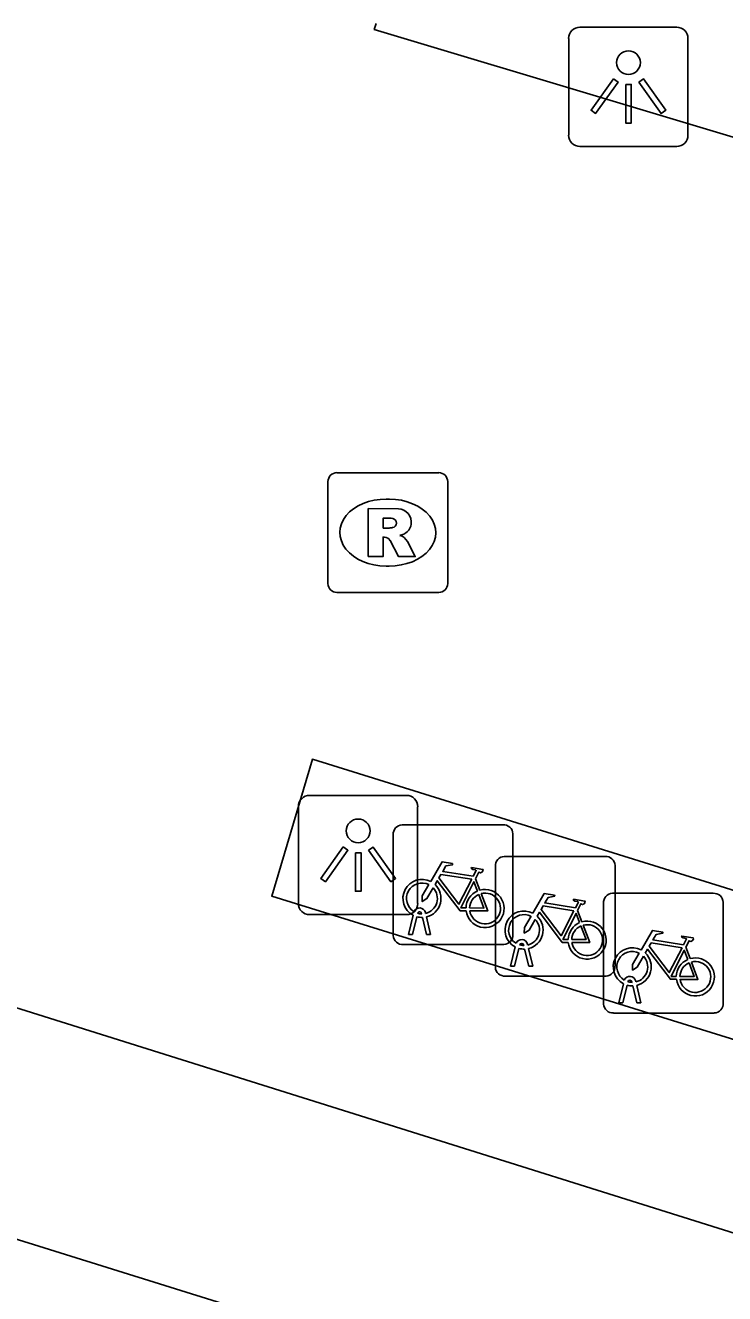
# Model space of a CAD drawing. Extents: x 160676 to 161153, y 383244 to 383713.
# Drawn here: x 161095.07 to 161100.91, y 383463.81 to 383474.4 of the extents above; entities that cross this region are included whole.
import ezdxf

# ---------------------------------------------------------------- set-up
doc = ezdxf.new("R2010")
doc.units = 0
for name, color, linetype in [('IMGEO_Fietsenrek', 7, 'Continuous'), ('IMGEO_Fietspad_gesloten', 7, 'Continuous'), ('IMGEO_Lichtpunt', 7, 'Continuous'), ('IMGEO_Rijbaan_lokaal_open', 7, 'Continuous'), ('IMGEO_Rioolput', 7, 'Continuous')]:
    doc.layers.add(name, color=color, linetype=linetype)

msp = doc.modelspace()

# ---------------------------------------------------------------- linework, layer by layer
at = {"layer": 'IMGEO_Fietsenrek'}
for p, q in [((161098.214, 383467.722), (161099.055, 383467.722)), ((161099.055, 383467.722), (161098.214, 383467.722)), ((161098.139, 383466.797), (161098.139, 383467.638)), ((161098.139, 383467.638), (161098.139, 383466.797)), ((161099.139, 383467.647), (161099.139, 383466.806)), ((161099.139, 383466.806), (161099.139, 383467.647)), ((161099.067, 383467.458), (161099.908, 383467.458)), ((161099.908, 383467.458), (161099.067, 383467.458)), ((161098.992, 383466.533), (161098.992, 383467.374)), ((161098.992, 383467.374), (161098.992, 383466.533)), ((161099.992, 383467.383), (161099.992, 383466.542)), ((161099.992, 383466.542), (161099.992, 383467.383)), ((161098.826, 383467.271), (161098.862, 383467.176)), ((161099.971, 383467.15), (161100.812, 383467.15)), ((161100.812, 383467.15), (161099.971, 383467.15)), ((161100.896, 383467.075), (161100.896, 383466.234)), ((161100.896, 383466.234), (161100.896, 383467.075)), ((161098.377, 383466.978), (161098.376, 383466.982)), ((161098.408, 383466.989), (161098.409, 383466.982)), ((161099.679, 383467.007), (161099.715, 383466.912)), ((161099.896, 383466.225), (161099.896, 383467.066)), ((161099.896, 383467.066), (161099.896, 383466.225)), ((161098.266, 383466.806), (161098.305, 383466.966)), ((161098.335, 383466.954), (161098.3, 383466.806)), ((161098.418, 383466.806), (161098.384, 383466.948)), ((161098.416, 383466.952), (161098.451, 383466.806)), ((161098.3, 383466.806), (161098.266, 383466.806)), ((161098.451, 383466.806), (161098.418, 383466.806)), ((161099.064, 383466.722), (161098.223, 383466.722)), ((161098.223, 383466.722), (161099.064, 383466.722)), ((161099.119, 383466.542), (161099.158, 383466.702)), ((161099.188, 383466.69), (161099.153, 383466.542)), ((161099.23, 383466.714), (161099.229, 383466.718)), ((161099.271, 383466.542), (161099.237, 383466.684)), ((161099.261, 383466.725), (161099.262, 383466.718)), ((161099.269, 383466.688), (161099.304, 383466.542)), ((161100.583, 383466.699), (161100.619, 383466.604)), ((161099.917, 383466.458), (161099.076, 383466.458)), ((161099.076, 383466.458), (161099.917, 383466.458)), ((161099.153, 383466.542), (161099.119, 383466.542)), ((161099.304, 383466.542), (161099.271, 383466.542)), ((161100.023, 383466.234), (161100.062, 383466.394)), ((161100.092, 383466.382), (161100.057, 383466.234)), ((161100.134, 383466.406), (161100.133, 383466.41)), ((161100.175, 383466.234), (161100.141, 383466.376)), ((161100.165, 383466.417), (161100.166, 383466.41)), ((161100.173, 383466.38), (161100.208, 383466.234)), ((161100.057, 383466.234), (161100.023, 383466.234)), ((161100.208, 383466.234), (161100.175, 383466.234)), ((161100.821, 383466.15), (161099.98, 383466.15)), ((161099.98, 383466.15), (161100.821, 383466.15))]:
    msp.add_line(p, q, dxfattribs=at)
for points in [[(161098.452, 383467.248), (161098.547, 383467.412), (161098.633, 383467.398), (161098.635, 383467.389), (161098.579, 383467.378), (161098.552, 383467.333), (161098.808, 383467.292)], [(161098.795, 383467.267), (161098.538, 383467.308), (161098.521, 383467.279), (161098.688, 383467.059), (161098.795, 383467.267)], [(161098.808, 383467.292), (161098.833, 383467.341), (161098.827, 383467.345), (161098.804, 383467.349), (161098.792, 383467.356), (161098.791, 383467.359), (161098.793, 383467.364), (161098.888, 383467.349), (161098.89, 383467.339), (161098.88, 383467.326), (161098.868, 383467.32), (161098.854, 383467.326), (161098.826, 383467.271)], [(161098.473, 383467.196), (161098.421, 383467.106), (161098.381, 383467.081), (161098.382, 383467.128), (161098.437, 383467.222)], [(161098.748, 383467.004), (161098.698, 383467.004), (161098.507, 383467.255), (161098.488, 383467.223)], [(161098.843, 383467.169), (161098.813, 383467.246), (161098.704, 383467.028), (161098.747, 383467.028)], [(161098.777, 383467.028), (161098.897, 383467.027), (161098.853, 383467.141)], [(161098.873, 383467.148), (161098.928, 383467.003), (161098.778, 383467.003)], [(161099.305, 383466.984), (161099.4, 383467.148), (161099.486, 383467.134), (161099.488, 383467.125), (161099.432, 383467.114), (161099.405, 383467.069), (161099.661, 383467.028)], [(161099.661, 383467.028), (161099.686, 383467.077), (161099.68, 383467.081), (161099.657, 383467.085), (161099.645, 383467.092), (161099.644, 383467.095), (161099.646, 383467.1), (161099.741, 383467.085), (161099.743, 383467.075), (161099.733, 383467.062), (161099.721, 383467.056), (161099.707, 383467.062), (161099.679, 383467.007)], [(161099.601, 383466.74), (161099.551, 383466.74), (161099.36, 383466.991), (161099.341, 383466.959)], [(161099.648, 383467.003), (161099.391, 383467.044), (161099.374, 383467.015), (161099.541, 383466.795), (161099.648, 383467.003)], [(161099.696, 383466.905), (161099.666, 383466.982), (161099.557, 383466.764), (161099.6, 383466.764)], [(161099.326, 383466.932), (161099.274, 383466.842), (161099.234, 383466.817), (161099.235, 383466.864), (161099.29, 383466.958)], [(161099.63, 383466.764), (161099.75, 383466.763), (161099.706, 383466.877)], [(161099.726, 383466.884), (161099.781, 383466.739), (161099.631, 383466.739)], [(161100.209, 383466.676), (161100.304, 383466.84), (161100.39, 383466.826), (161100.392, 383466.817), (161100.336, 383466.806), (161100.309, 383466.761), (161100.565, 383466.72)], [(161100.565, 383466.72), (161100.59, 383466.769), (161100.584, 383466.773), (161100.561, 383466.777), (161100.549, 383466.784), (161100.548, 383466.787), (161100.55, 383466.792), (161100.645, 383466.777), (161100.647, 383466.767), (161100.637, 383466.754), (161100.625, 383466.748), (161100.611, 383466.754), (161100.583, 383466.699)], [(161100.23, 383466.624), (161100.178, 383466.534), (161100.138, 383466.509), (161100.139, 383466.556), (161100.194, 383466.65)], [(161100.505, 383466.432), (161100.455, 383466.432), (161100.264, 383466.683), (161100.245, 383466.651)], [(161100.552, 383466.695), (161100.295, 383466.736), (161100.278, 383466.707), (161100.445, 383466.487), (161100.552, 383466.695)], [(161100.6, 383466.597), (161100.57, 383466.674), (161100.461, 383466.456), (161100.504, 383466.456)], [(161100.534, 383466.456), (161100.654, 383466.455), (161100.61, 383466.569)], [(161100.63, 383466.576), (161100.685, 383466.431), (161100.535, 383466.431)]]:
    msp.add_lwpolyline(points, dxfattribs=at)
for centre, radius, start, end in [((161098.217, 383467.644), 0.0779, 92.4484, 184.2845), ((161098.217, 383467.644), 0.0779, 92.4484, 184.2845), ((161099.061, 383467.644), 0.0779, 2.4484, 94.2845), ((161099.061, 383467.644), 0.0779, 2.4484, 94.2845), ((161099.07, 383467.38), 0.0779, 92.4484, 184.2845), ((161099.07, 383467.38), 0.0779, 92.4484, 184.2845), ((161099.914, 383467.38), 0.0779, 2.4484, 94.2845), ((161099.914, 383467.38), 0.0779, 2.4484, 94.2845), ((161098.379, 383467.107), 0.159, 62.6766, 242.1369), ((161098.379, 383467.107), 0.129, 63.3192, 238.903), ((161098.379, 383467.107), 0.129, 283.6043, 43.4302), ((161098.379, 383467.107), 0.159, 283.5766, 46.6042), ((161098.906, 383467.023), 0.159, 187.0065, 105.7708), ((161098.906, 383467.023), 0.159, 113.3408, 178.3217), ((161098.906, 383467.023), 0.129, 113.923, 177.9556), ((161098.906, 383467.023), 0.129, 188.6715, 104.5883), ((161099.974, 383467.072), 0.0779, 92.4484, 184.2845), ((161099.974, 383467.072), 0.0779, 92.4484, 184.2845), ((161100.818, 383467.072), 0.0779, 2.4484, 94.2845), ((161100.818, 383467.072), 0.0779, 2.4484, 94.2845), ((161098.359, 383466.978), 0.0499, 12.8025, 158.6934), ((161098.359, 383466.978), 0.0174, 12.8025, 163.4502), ((161098.379, 383467.107), 0.129, 253.415, 269.0204), ((161099.232, 383466.843), 0.159, 62.6766, 242.1369), ((161099.232, 383466.843), 0.129, 63.3192, 238.903), ((161098.379, 383467.107), 0.159, 253.9967, 271.7867), ((161099.232, 383466.843), 0.129, 283.6043, 43.4302), ((161099.232, 383466.843), 0.159, 283.5766, 46.6042), ((161099.759, 383466.759), 0.159, 113.3408, 178.3217), ((161099.759, 383466.759), 0.159, 187.0065, 105.7708), ((161099.759, 383466.759), 0.129, 113.923, 177.9556), ((161099.759, 383466.759), 0.129, 188.6715, 104.5883), ((161098.217, 383466.8), 0.0779, 182.4484, 274.2845), ((161098.217, 383466.8), 0.0779, 182.4484, 274.2845), ((161099.061, 383466.8), 0.0779, 272.4484, 4.2845), ((161099.061, 383466.8), 0.0779, 272.4484, 4.2845), ((161099.212, 383466.714), 0.0499, 12.8025, 158.6934), ((161099.232, 383466.843), 0.159, 253.9967, 271.7867), ((161099.212, 383466.714), 0.0174, 12.8025, 163.4502), ((161099.232, 383466.843), 0.129, 253.415, 269.0204), ((161100.136, 383466.535), 0.159, 62.6766, 242.1369), ((161100.136, 383466.535), 0.129, 63.3192, 238.903), ((161100.136, 383466.535), 0.159, 283.5766, 46.6042), ((161100.136, 383466.535), 0.129, 283.6043, 43.4302), ((161100.663, 383466.451), 0.159, 113.3408, 178.3217), ((161100.663, 383466.451), 0.159, 187.0065, 105.7708), ((161100.663, 383466.451), 0.129, 113.923, 177.9556), ((161100.663, 383466.451), 0.129, 188.6715, 104.5883), ((161099.07, 383466.536), 0.0779, 182.4484, 274.2845), ((161099.07, 383466.536), 0.0779, 182.4484, 274.2845), ((161099.914, 383466.536), 0.0779, 272.4484, 4.2845), ((161099.914, 383466.536), 0.0779, 272.4484, 4.2845), ((161100.116, 383466.406), 0.0499, 12.8025, 158.6934), ((161100.136, 383466.535), 0.159, 253.9967, 271.7867), ((161100.116, 383466.406), 0.0174, 12.8025, 163.4502), ((161100.136, 383466.535), 0.129, 253.415, 269.0204), ((161100.818, 383466.228), 0.0779, 272.4484, 4.2845), ((161100.818, 383466.228), 0.0779, 272.4484, 4.2845), ((161099.974, 383466.228), 0.0779, 182.4484, 274.2845), ((161099.974, 383466.228), 0.0779, 182.4484, 274.2845)]:
    msp.add_arc(centre, radius, start, end, dxfattribs=at)
at = {"layer": 'IMGEO_Fietspad_gesloten'}
msp.add_lwpolyline([(161089.617, 383465.938), (161116.681, 383457.491), (161117.138, 383457.349)], dxfattribs=at)
at = {"layer": 'IMGEO_Lichtpunt'}
for p, q in [((161100.507, 383474.385), (161099.699, 383474.385)), ((161100.507, 383474.385), (161099.699, 383474.385)), ((161099.605, 383474.29), (161099.605, 383473.483)), ((161099.605, 383474.29), (161099.605, 383473.483)), ((161100.601, 383473.483), (161100.601, 383474.29)), ((161100.601, 383473.483), (161100.601, 383474.29)), ((161099.699, 383473.389), (161100.507, 383473.389)), ((161099.699, 383473.389), (161100.507, 383473.389)), ((161098.249, 383467.968), (161097.441, 383467.968)), ((161098.249, 383467.968), (161097.441, 383467.968)), ((161097.347, 383467.873), (161097.347, 383467.066)), ((161097.347, 383467.873), (161097.347, 383467.066)), ((161098.343, 383467.066), (161098.343, 383467.873)), ((161098.343, 383467.066), (161098.343, 383467.873)), ((161097.441, 383466.972), (161098.249, 383466.972)), ((161097.441, 383466.972), (161098.249, 383466.972))]:
    msp.add_line(p, q, dxfattribs=at)
for points in [[(161099.979, 383473.954), (161100.018, 383473.926), (161099.83, 383473.664), (161099.792, 383473.691), (161099.979, 383473.954)], [(161100.081, 383473.906), (161100.128, 383473.906), (161100.128, 383473.584), (161100.081, 383473.584), (161100.081, 383473.906)], [(161100.191, 383473.926), (161100.229, 383473.953), (161100.416, 383473.691), (161100.377, 383473.663), (161100.191, 383473.926)], [(161097.721, 383467.537), (161097.76, 383467.509), (161097.572, 383467.247), (161097.534, 383467.274), (161097.721, 383467.537)], [(161097.933, 383467.509), (161097.971, 383467.536), (161098.158, 383467.274), (161098.119, 383467.246), (161097.933, 383467.509)], [(161097.823, 383467.489), (161097.87, 383467.489), (161097.87, 383467.167), (161097.823, 383467.167), (161097.823, 383467.489)]]:
    msp.add_lwpolyline(points, dxfattribs=at)
for centre in [(161100.104, 383474.088), (161097.846, 383467.671)]:
    msp.add_circle(centre, 0.0994, dxfattribs=at)
for centre, start, end in [((161099.699, 383474.29), 90, 180), ((161099.699, 383474.29), 90, 180), ((161100.507, 383474.29), 0, 90), ((161100.507, 383474.29), 0, 90), ((161099.699, 383473.483), 180, 270), ((161099.699, 383473.483), 180, 270), ((161100.507, 383473.483), 270, 0), ((161100.507, 383473.483), 270, 360), ((161097.441, 383467.873), 90, 180), ((161097.441, 383467.873), 90, 180), ((161098.249, 383467.873), 0, 90), ((161098.249, 383467.873), 0, 90), ((161097.441, 383467.066), 180, 270), ((161097.441, 383467.066), 180, 270), ((161098.249, 383467.066), 270, 0), ((161098.249, 383467.066), 270, 360)]:
    msp.add_arc(centre, 0.0946, start, end, dxfattribs=at)
at = {"layer": 'IMGEO_Rijbaan_lokaal_open'}
for points in [[(161122.498, 383467.015), (161097.981, 383474.366), (161097.996, 383474.414)], [(161117.721, 383459.056), (161117.222, 383459.213), (161077.255, 383471.761), (161076.702, 383470.014)], [(161117.701, 383460.741), (161118.043, 383461.862), (161097.464, 383468.269), (161097.124, 383467.127), (161117.701, 383460.741)]]:
    msp.add_lwpolyline(points, dxfattribs=at)
at = {"layer": 'IMGEO_Rioolput'}
for p, q in [((161097.593, 383469.737), (161097.593, 383470.589)), ((161097.668, 383470.663), (161098.52, 383470.663)), ((161098.594, 383470.589), (161098.594, 383469.737)), ((161098.081, 383470.443), (161098.106, 383470.443)), ((161098.104, 383469.883), (161098.079, 383469.883)), ((161098.52, 383469.663), (161097.668, 383469.663))]:
    msp.add_line(p, q, dxfattribs=at)
for points in [[(161097.593, 383469.737), (161097.593, 383470.589)], [(161097.668, 383470.663), (161098.52, 383470.663)], [(161098.594, 383470.589), (161098.594, 383469.737)], [(161098.182, 383470.361), (161097.93, 383470.363), (161097.93, 383469.963)], [(161098.108, 383470.282), (161098.054, 383470.282), (161098.054, 383470.201)], [(161098.054, 383470.201), (161098.106, 383470.201)], [(161097.93, 383469.963), (161098.054, 383469.963), (161098.054, 383470.125), (161098.065, 383470.125)], [(161098.112, 383470.096), (161098.183, 383469.963), (161098.323, 383469.963), (161098.258, 383470.089)], [(161098.52, 383469.663), (161097.668, 383469.663)]]:
    msp.add_lwpolyline(points, dxfattribs=at)
for centre, radius, start, end in [((161097.67, 383470.587), 0.0765, 91.552, 178.448), ((161097.67, 383470.587), 0.0765, 91.552, 178.448), ((161098.518, 383470.587), 0.0765, 1.552, 88.448), ((161098.518, 383470.587), 0.0765, 1.552, 88.448), ((161098.181, 383470.251), 0.109, 350.3612, 89.416), ((161098.114, 383470.186), 0.0964, 77.0061, 93.1865), ((161098.128, 383470.243), 0.0378, 276.6634, 79.6772), ((161098.09, 383470.39), 0.19, 274.7715, 282.9687), ((161098.179, 383470.251), 0.112, 277.5842, 350.9817), ((161098.064, 383470.072), 0.0533, 26.0293, 88.6989), ((161098.163, 383470.036), 0.108, 29.5134, 73.7905), ((161097.67, 383469.739), 0.0765, 181.552, 268.448), ((161097.67, 383469.739), 0.0765, 181.552, 268.448), ((161098.518, 383469.739), 0.0765, 271.552, 358.448), ((161098.518, 383469.739), 0.0765, 271.552, 358.448)]:
    msp.add_arc(centre, radius, start, end, dxfattribs=at)
for centre, major_axis, ratio, start_param, end_param in [((161098.08, 383470.163), (-0.387, 0.002), 0.722429, 4.712389, 7.853982), ((161098.105, 383470.163), (-0.39, 0.002), 0.717154, 1.570796, 4.712389)]:
    msp.add_ellipse(centre, major_axis=major_axis, ratio=ratio, start_param=start_param, end_param=end_param, dxfattribs=at)

doc.saveas('drawing.dxf')
